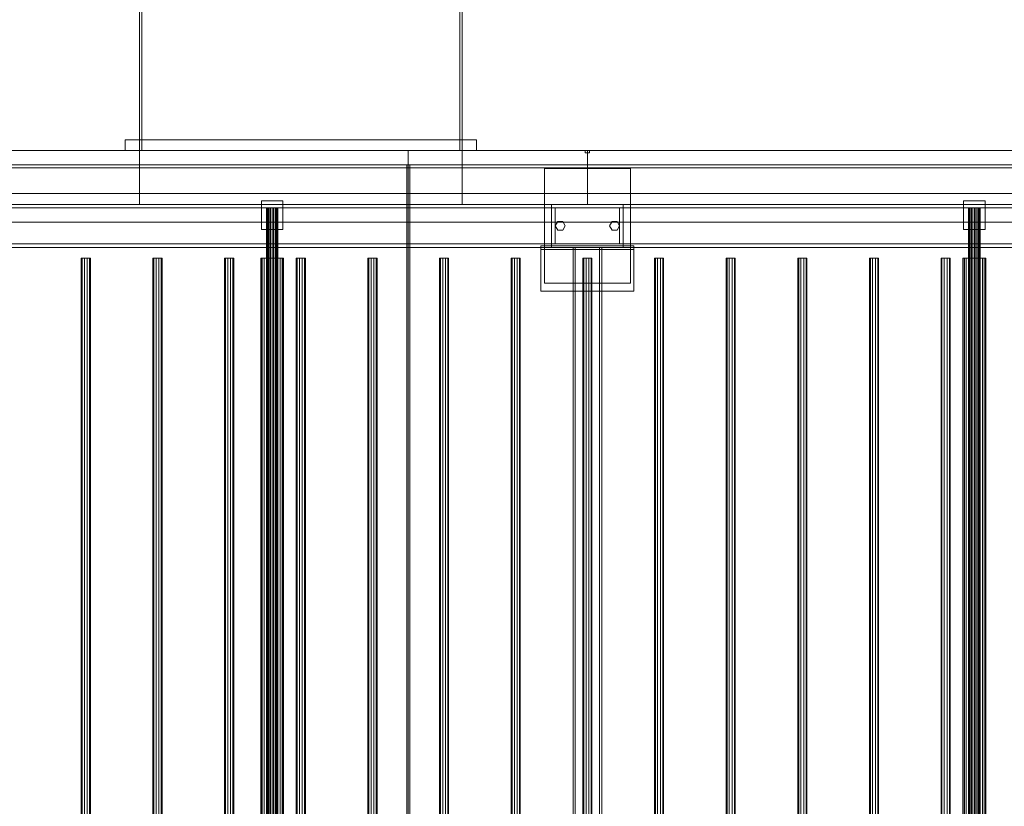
# Model space of a CAD drawing. Header units: millimetres. Extents: x -2233 to 65662, y -50530 to 6847.
# Tile 738 of 802: x 57669 to 59043, y -17515 to -16417. Entities that reach past the tile are written whole.
import ezdxf

# ---------------------------------------------------------------- set-up
doc = ezdxf.new("R2010")
doc.units = ezdxf.units.MM
doc.layers.add('superior_secador', color=7, linetype='Continuous', lineweight=0)

msp = doc.modelspace()

# ---------------------------------------------------------------- linework, layer by layer
at = {"layer": 'superior_secador'}
for p, q in [((57836.134, -16600), (57836.134, -16210)), ((57839.134, -16210), (57839.134, -16600)), ((58283.134, -16600), (58283.134, -16210)), ((58286.134, -16210), (58286.134, -16600)), ((57816.134, -16600), (57816.134, -16585)), ((57816.134, -16585), (58306.134, -16585)), ((57816.134, -16585), (57836.134, -16585)), ((57836.134, -16585), (57836.134, -16600)), ((58286.134, -16600), (58286.134, -16585)), ((58286.134, -16585), (58306.134, -16585)), ((58306.134, -16585), (58306.134, -16600)), ((40461.134, -16600), (60461.134, -16600)), ((57211.134, -16600), (58211.134, -16600)), ((57461.134, -16600), (57836.134, -16600)), ((58306.134, -16600), (57816.134, -16600)), ((57836.134, -16600), (57816.134, -16600)), ((57836.134, -16600), (57836.134, -16675)), ((57836.134, -16600), (58286.134, -16600)), ((57839.134, -16600), (57836.134, -16600)), ((58211.134, -16600), (58211.134, -19400)), ((58211.134, -16600), (59211.134, -16600)), ((58286.134, -16600), (58283.134, -16600)), ((58286.134, -16600), (58286.134, -16675)), ((58286.134, -16600), (58461.134, -16600)), ((58306.134, -16600), (58286.134, -16600)), ((58458.134, -16603), (58458.134, -16600)), ((58458.134, -16600), (58464.134, -16600)), ((58464.134, -16603), (58458.134, -16603)), ((58461.134, -16600), (58461.134, -16675)), ((58461.134, -16600), (59461.134, -16600)), ((58464.134, -16600), (58464.134, -16603)), ((60461.134, -16620), (40461.134, -16620)), ((60461.134, -16624), (40461.134, -16624)), ((58209.134, -19380), (58209.134, -16620)), ((58209.134, -16620), (58213.134, -16620)), ((58213.134, -16620), (58213.134, -19380)), ((58401.134, -16785), (58401.134, -16625)), ((58401.134, -16625), (58521.134, -16625)), ((58521.134, -16625), (58521.134, -16785)), ((40811.134, -16660), (60111.134, -16660)), ((40461.134, -16675), (60461.134, -16675)), ((60461.134, -16680), (40461.134, -16680)), ((57836.134, -16675), (57461.134, -16675)), ((58286.134, -16675), (57836.134, -16675)), ((58006.134, -16710), (58006.134, -16670)), ((58006.134, -16670), (58036.134, -16670)), ((58013.406, -16680), (58013.134, -16680)), ((58013.134, -16680), (58013.134, -19320)), ((58014.206, -16680), (58013.406, -16680)), ((58013.406, -16680), (58013.406, -19320)), ((58015.477, -16680), (58014.206, -16680)), ((58014.206, -16680), (58014.206, -19320)), ((58017.134, -16680), (58015.477, -16680)), ((58015.477, -16680), (58015.477, -19320)), ((58019.063, -16680), (58017.134, -16680)), ((58017.134, -16680), (58017.134, -19320)), ((58021.134, -16680), (58019.063, -16680)), ((58019.063, -16680), (58019.063, -19320)), ((58023.204, -16680), (58021.134, -16680)), ((58021.134, -16680), (58021.134, -19320)), ((58025.134, -16680), (58023.204, -16680)), ((58023.204, -16680), (58023.204, -19320)), ((58026.791, -16680), (58025.134, -16680)), ((58025.134, -16680), (58025.134, -19320)), ((58028.062, -16680), (58026.791, -16680)), ((58026.791, -16680), (58026.791, -19320)), ((58028.861, -16680), (58028.062, -16680)), ((58028.062, -16680), (58028.062, -19320)), ((58028.861, -16680), (58029.134, -16680)), ((58028.861, -16680), (58028.861, -19320)), ((58029.134, -19320), (58029.134, -16680)), ((58036.134, -16670), (58036.134, -16710)), ((58461.134, -16675), (58286.134, -16675)), ((58411.134, -16680), (58411.134, -16675)), ((58411.134, -16675), (58511.134, -16675)), ((58511.134, -16680), (58411.134, -16680)), ((58411.134, -16730), (58411.134, -16680)), ((58411.134, -16680), (58416.134, -16680)), ((58416.134, -16680), (58416.134, -16730)), ((59461.134, -16675), (58461.134, -16675)), ((58506.134, -16730), (58506.134, -16680)), ((58506.134, -16680), (58511.134, -16680)), ((58511.134, -16675), (58511.134, -16680)), ((58511.134, -16680), (58511.134, -16730)), ((58986.134, -16710), (58986.134, -16670)), ((58986.134, -16670), (59016.134, -16670)), ((58993.406, -16680), (58993.134, -16680)), ((58993.134, -16680), (58993.134, -19320)), ((58994.206, -16680), (58993.406, -16680)), ((58993.406, -16680), (58993.406, -19320)), ((58995.477, -16680), (58994.206, -16680)), ((58994.206, -16680), (58994.206, -19320)), ((58997.134, -16680), (58995.477, -16680)), ((58995.477, -16680), (58995.477, -19320)), ((58999.063, -16680), (58997.134, -16680)), ((58997.134, -16680), (58997.134, -19320)), ((59001.134, -16680), (58999.063, -16680)), ((58999.063, -16680), (58999.063, -19320)), ((59003.204, -16680), (59001.134, -16680)), ((59001.134, -16680), (59001.134, -19320)), ((59005.134, -16680), (59003.204, -16680)), ((59003.204, -16680), (59003.204, -19320)), ((59006.791, -16680), (59005.134, -16680)), ((59005.134, -16680), (59005.134, -19320)), ((59008.062, -16680), (59006.791, -16680)), ((59006.791, -16680), (59006.791, -19320)), ((59008.861, -16680), (59008.062, -16680)), ((59008.062, -16680), (59008.062, -19320)), ((59008.861, -16680), (59009.134, -16680)), ((59008.861, -16680), (59008.861, -19320)), ((59009.134, -19320), (59009.134, -16680)), ((59016.134, -16670), (59016.134, -16710)), ((60111.134, -16700), (40811.134, -16700)), ((58416.134, -16705), (58419.634, -16698.938)), ((58419.634, -16711.062), (58416.134, -16705)), ((58419.634, -16698.938), (58426.634, -16698.938)), ((58426.634, -16698.938), (58430.134, -16705)), ((58430.134, -16705), (58426.634, -16711.062)), ((58492.134, -16705), (58495.634, -16698.938)), ((58495.634, -16711.062), (58492.134, -16705)), ((58495.634, -16698.938), (58502.634, -16698.938)), ((58502.634, -16698.938), (58506.134, -16705)), ((58506.134, -16705), (58502.634, -16711.062)), ((58036.134, -16710), (58006.134, -16710)), ((58426.634, -16711.062), (58419.634, -16711.062)), ((58502.634, -16711.062), (58495.634, -16711.062)), ((59016.134, -16710), (58986.134, -16710)), ((40461.134, -16730), (60461.134, -16730)), ((60461.134, -16735), (40461.134, -16735)), ((58396.134, -16738), (58396.134, -16733)), ((58396.134, -16733), (58526.134, -16733)), ((58396.134, -16796), (58396.134, -16733)), ((58411.134, -16735), (58411.134, -16730)), ((58411.134, -16730), (58511.134, -16730)), ((58416.134, -16730), (58411.134, -16730)), ((58511.134, -16735), (58411.134, -16735)), ((58441.134, -19265), (58441.134, -16735)), ((58441.134, -16735), (58481.134, -16735)), ((58441.134, -16735), (58444.134, -16735)), ((58444.134, -16735), (58444.134, -19265)), ((58478.134, -19265), (58478.134, -16735)), ((58478.134, -16735), (58481.134, -16735)), ((58481.134, -16735), (58481.134, -19265)), ((58511.134, -16730), (58506.134, -16730)), ((58511.134, -16730), (58511.134, -16735)), ((58526.134, -16733), (58526.134, -16738)), ((58526.134, -16733), (58526.134, -16796)), ((57755.997, -16750), (57754.784, -16750)), ((57754.784, -16750), (57754.784, -19250)), ((57759.172, -16750), (57755.997, -16750)), ((57755.997, -16750), (57755.997, -19250)), ((57763.096, -16750), (57759.172, -16750)), ((57759.172, -16750), (57759.172, -19250)), ((57766.271, -16750), (57763.096, -16750)), ((57763.096, -16750), (57763.096, -19250)), ((57766.271, -16750), (57767.484, -16750)), ((57766.271, -16750), (57766.271, -19250)), ((57767.484, -19250), (57767.484, -16750)), ((57855.997, -16750), (57854.784, -16750)), ((57854.784, -16750), (57854.784, -19250)), ((57859.172, -16750), (57855.997, -16750)), ((57855.997, -16750), (57855.997, -19250)), ((57863.096, -16750), (57859.172, -16750)), ((57859.172, -16750), (57859.172, -19250)), ((57866.271, -16750), (57863.096, -16750)), ((57863.096, -16750), (57863.096, -19250)), ((57866.271, -16750), (57867.484, -16750)), ((57866.271, -16750), (57866.271, -19250)), ((57867.484, -19250), (57867.484, -16750)), ((57955.997, -16750), (57954.784, -16750)), ((57954.784, -16750), (57954.784, -19250)), ((57959.172, -16750), (57955.997, -16750)), ((57955.997, -16750), (57955.997, -19250)), ((57963.096, -16750), (57959.172, -16750)), ((57959.172, -16750), (57959.172, -19250)), ((57966.271, -16750), (57963.096, -16750)), ((57963.096, -16750), (57963.096, -19250)), ((57966.271, -16750), (57967.484, -16750)), ((57966.271, -16750), (57966.271, -19250)), ((57967.484, -19250), (57967.484, -16750)), ((58005.679, -16750), (58005.134, -16750)), ((58005.134, -16750), (58005.134, -19250)), ((58007.277, -16750), (58005.679, -16750)), ((58005.679, -16750), (58005.679, -19250)), ((58009.82, -16750), (58007.277, -16750)), ((58007.277, -16750), (58007.277, -19250)), ((58013.134, -16750), (58009.82, -16750)), ((58009.82, -16750), (58009.82, -19250)), ((58016.993, -16750), (58013.134, -16750)), ((58013.134, -16750), (58013.134, -19250)), ((58021.134, -16750), (58016.993, -16750)), ((58016.993, -16750), (58016.993, -19250)), ((58025.275, -16750), (58021.134, -16750)), ((58021.134, -16750), (58021.134, -19250)), ((58029.134, -16750), (58025.275, -16750)), ((58025.275, -16750), (58025.275, -19250)), ((58032.448, -16750), (58029.134, -16750)), ((58029.134, -16750), (58029.134, -19250)), ((58034.99, -16750), (58032.448, -16750)), ((58032.448, -16750), (58032.448, -19250)), ((58036.589, -16750), (58034.99, -16750)), ((58034.99, -16750), (58034.99, -19250)), ((58036.589, -16750), (58037.134, -16750)), ((58036.589, -16750), (58036.589, -19250)), ((58037.134, -19250), (58037.134, -16750)), ((58055.997, -16750), (58054.784, -16750)), ((58054.784, -16750), (58054.784, -19250)), ((58059.172, -16750), (58055.997, -16750)), ((58055.997, -16750), (58055.997, -19250)), ((58063.096, -16750), (58059.172, -16750)), ((58059.172, -16750), (58059.172, -19250)), ((58066.271, -16750), (58063.096, -16750)), ((58063.096, -16750), (58063.096, -19250)), ((58066.271, -16750), (58067.484, -16750)), ((58066.271, -16750), (58066.271, -19250)), ((58067.484, -19250), (58067.484, -16750)), ((58155.997, -16750), (58154.784, -16750)), ((58154.784, -16750), (58154.784, -19250)), ((58159.172, -16750), (58155.997, -16750)), ((58155.997, -16750), (58155.997, -19250)), ((58163.096, -16750), (58159.172, -16750)), ((58159.172, -16750), (58159.172, -19250)), ((58166.271, -16750), (58163.096, -16750)), ((58163.096, -16750), (58163.096, -19250)), ((58166.271, -16750), (58167.484, -16750)), ((58166.271, -16750), (58166.271, -19250)), ((58167.484, -19250), (58167.484, -16750)), ((58255.997, -16750), (58254.784, -16750)), ((58254.784, -16750), (58254.784, -19250)), ((58259.172, -16750), (58255.997, -16750)), ((58255.997, -16750), (58255.997, -19250)), ((58263.096, -16750), (58259.172, -16750)), ((58259.172, -16750), (58259.172, -19250)), ((58266.271, -16750), (58263.096, -16750)), ((58263.096, -16750), (58263.096, -19250)), ((58266.271, -16750), (58267.484, -16750)), ((58266.271, -16750), (58266.271, -19250)), ((58267.484, -19250), (58267.484, -16750)), ((58355.997, -16750), (58354.784, -16750)), ((58354.784, -16750), (58354.784, -19250)), ((58359.172, -16750), (58355.997, -16750)), ((58355.997, -16750), (58355.997, -19250)), ((58363.096, -16750), (58359.172, -16750)), ((58359.172, -16750), (58359.172, -19250)), ((58366.271, -16750), (58363.096, -16750)), ((58363.096, -16750), (58363.096, -19250)), ((58366.271, -16750), (58367.484, -16750)), ((58366.271, -16750), (58366.271, -19250)), ((58367.484, -19250), (58367.484, -16750)), ((58526.134, -16738), (58396.134, -16738)), ((58455.997, -16750), (58454.784, -16750)), ((58454.784, -16750), (58454.784, -19250)), ((58459.172, -16750), (58455.997, -16750)), ((58455.997, -16750), (58455.997, -19250)), ((58463.096, -16750), (58459.172, -16750)), ((58459.172, -16750), (58459.172, -19250)), ((58466.271, -16750), (58463.096, -16750)), ((58463.096, -16750), (58463.096, -19250)), ((58466.271, -16750), (58467.484, -16750)), ((58466.271, -16750), (58466.271, -19250)), ((58467.484, -19250), (58467.484, -16750)), ((58555.997, -16750), (58554.784, -16750)), ((58554.784, -16750), (58554.784, -19250)), ((58559.172, -16750), (58555.997, -16750)), ((58555.997, -16750), (58555.997, -19250)), ((58563.096, -16750), (58559.172, -16750)), ((58559.172, -16750), (58559.172, -19250)), ((58566.271, -16750), (58563.096, -16750)), ((58563.096, -16750), (58563.096, -19250)), ((58566.271, -16750), (58567.484, -16750)), ((58566.271, -16750), (58566.271, -19250)), ((58567.484, -19250), (58567.484, -16750)), ((58655.997, -16750), (58654.784, -16750)), ((58654.784, -16750), (58654.784, -19250)), ((58659.172, -16750), (58655.997, -16750)), ((58655.997, -16750), (58655.997, -19250)), ((58663.096, -16750), (58659.172, -16750)), ((58659.172, -16750), (58659.172, -19250)), ((58666.271, -16750), (58663.096, -16750)), ((58663.096, -16750), (58663.096, -19250)), ((58666.271, -16750), (58667.484, -16750)), ((58666.271, -16750), (58666.271, -19250)), ((58667.484, -19250), (58667.484, -16750)), ((58755.997, -16750), (58754.784, -16750)), ((58754.784, -16750), (58754.784, -19250)), ((58759.172, -16750), (58755.997, -16750)), ((58755.997, -16750), (58755.997, -19250)), ((58763.096, -16750), (58759.172, -16750)), ((58759.172, -16750), (58759.172, -19250)), ((58766.271, -16750), (58763.096, -16750)), ((58763.096, -16750), (58763.096, -19250)), ((58766.271, -16750), (58767.484, -16750)), ((58766.271, -16750), (58766.271, -19250)), ((58767.484, -19250), (58767.484, -16750)), ((58855.997, -16750), (58854.784, -16750)), ((58854.784, -16750), (58854.784, -19250)), ((58859.172, -16750), (58855.997, -16750)), ((58855.997, -16750), (58855.997, -19250)), ((58863.096, -16750), (58859.172, -16750)), ((58859.172, -16750), (58859.172, -19250)), ((58866.271, -16750), (58863.096, -16750)), ((58863.096, -16750), (58863.096, -19250)), ((58866.271, -16750), (58867.484, -16750)), ((58866.271, -16750), (58866.271, -19250)), ((58867.484, -19250), (58867.484, -16750)), ((58955.997, -16750), (58954.784, -16750)), ((58954.784, -16750), (58954.784, -19250)), ((58959.172, -16750), (58955.997, -16750)), ((58955.997, -16750), (58955.997, -19250)), ((58963.096, -16750), (58959.172, -16750)), ((58959.172, -16750), (58959.172, -19250)), ((58966.271, -16750), (58963.096, -16750)), ((58963.096, -16750), (58963.096, -19250)), ((58966.271, -16750), (58967.484, -16750)), ((58966.271, -16750), (58966.271, -19250)), ((58967.484, -19250), (58967.484, -16750)), ((58985.679, -16750), (58985.134, -16750)), ((58985.134, -16750), (58985.134, -19250)), ((58987.277, -16750), (58985.679, -16750)), ((58985.679, -16750), (58985.679, -19250)), ((58989.82, -16750), (58987.277, -16750)), ((58987.277, -16750), (58987.277, -19250)), ((58993.134, -16750), (58989.82, -16750)), ((58989.82, -16750), (58989.82, -19250)), ((58996.993, -16750), (58993.134, -16750)), ((58993.134, -16750), (58993.134, -19250)), ((59001.134, -16750), (58996.993, -16750)), ((58996.993, -16750), (58996.993, -19250)), ((59005.275, -16750), (59001.134, -16750)), ((59001.134, -16750), (59001.134, -19250)), ((59009.134, -16750), (59005.275, -16750)), ((59005.275, -16750), (59005.275, -19250)), ((59012.448, -16750), (59009.134, -16750)), ((59009.134, -16750), (59009.134, -19250)), ((59014.99, -16750), (59012.448, -16750)), ((59012.448, -16750), (59012.448, -19250)), ((59016.589, -16750), (59014.99, -16750)), ((59014.99, -16750), (59014.99, -19250)), ((59016.589, -16750), (59017.134, -16750)), ((59016.589, -16750), (59016.589, -19250)), ((59017.134, -19250), (59017.134, -16750)), ((58521.134, -16785), (58401.134, -16785)), ((58526.134, -16796), (58396.134, -16796))]:
    msp.add_line(p, q, dxfattribs=at)

doc.saveas('drawing.dxf')
